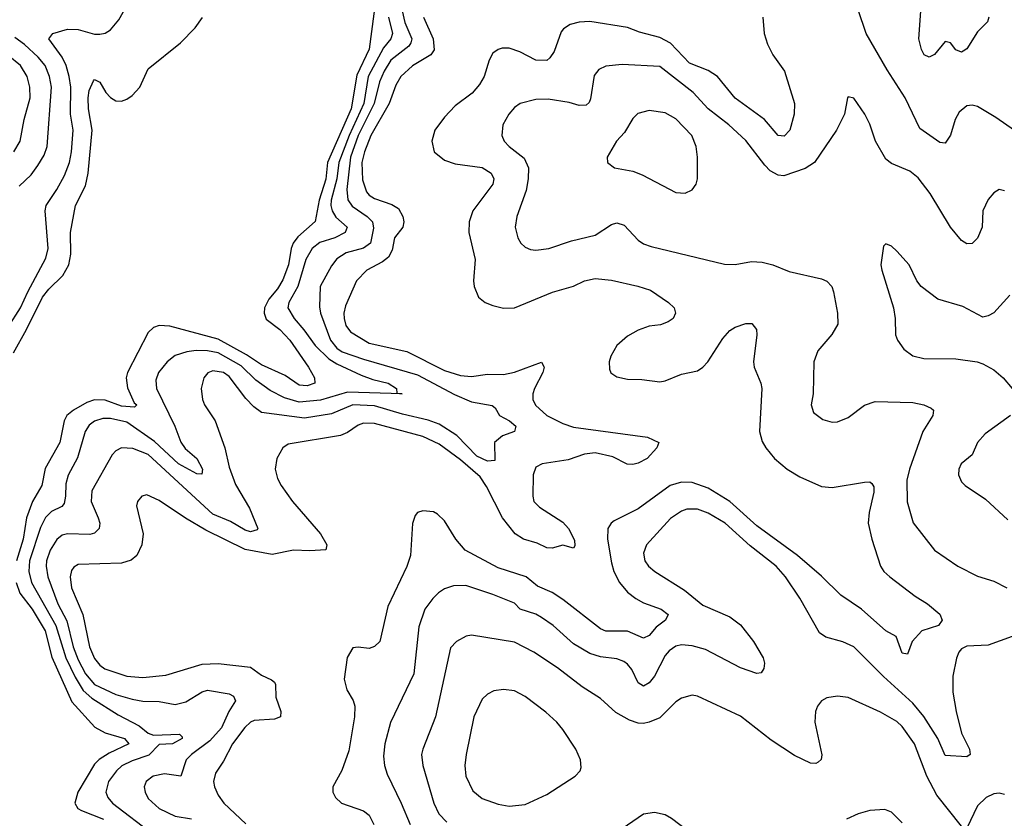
# Model space of a CAD drawing. Header units: inches. Extents: x 1173000 to 1307049, y 522583 to 678455.
# Tile 452 of 617: x 1210312 to 1213969, y 642533 to 645501. Entities that reach past the tile are written whole.
import ezdxf

# ---------------------------------------------------------------- set-up
doc = ezdxf.new("R2010")
doc.units = ezdxf.units.IN
doc.header["$MEASUREMENT"] = 0
doc.layers.add('B2614', color=7, linetype='Continuous')

msp = doc.modelspace()

# ---------------------------------------------------------------- linework, layer by layer
at = {"layer": 'B2614', "color": 5}
for points, elevation in [([(1210270, 644358.4), (1210316, 644430), (1210342.1, 644490), (1210410, 644614.9), (1210417.8, 644650), (1210407.4, 644790), (1210411.1, 644810), (1210451, 644870), (1210478.6, 644921.4), (1210496.9, 644970), (1210504.6, 645010), (1210510.7, 645090), (1210501.1, 645150), (1210502.2, 645250), (1210496.6, 645290), (1210485.2, 645330), (1210470, 645362.2), (1210420.4, 645430), (1210435.6, 645450), (1210490, 645465.1), (1210530, 645464.7), (1210590, 645446.9), (1210610, 645446.6), (1210630, 645450.9), (1210650, 645463.5), (1210680.1, 645499.9), (1210776.4, 645670)], 940), ([(1214092.6, 645030), (1213937.6, 645137.6), (1213870, 645178.1), (1213850, 645183.4), (1213830, 645180.6), (1213802.4, 645157.6), (1213787.1, 645130), (1213770, 645071.5), (1213750, 645042), (1213730, 645045.1), (1213656.3, 645096.3), (1213601.4, 645210), (1213534.1, 645314.1), (1213456, 645450), (1213395.2, 645630)], 1020), ([(1211636.6, 645590), (1211610.8, 645390.8), (1211564.8, 645295.2), (1211544.1, 645170), (1211455.8, 644970), (1211450, 644908.7), (1211425.2, 644830), (1211410, 644750.9), (1211346, 644694), (1211328.8, 644670), (1211320.6, 644650), (1211311.1, 644590), (1211290, 644534.6), (1211270, 644500.2), (1211237.2, 644462.8), (1211222.1, 644430), (1211220.6, 644410), (1211228.1, 644388.1), (1211278.4, 644350), (1211315.7, 644310), (1211385.4, 644210), (1211408, 644170), (1211408.7, 644150), (1211379.6, 644140.4), (1211350, 644142.5), (1211298.4, 644178.4), (1211210, 644218.9), (1211155.4, 644255.4), (1211050, 644314), (1210870, 644361.8), (1210830, 644364.3), (1210810, 644356.5), (1210790, 644338), (1210712.7, 644190), (1210708.2, 644170), (1210712.4, 644132.4), (1210737.6, 644077.6), (1210747, 644070), (1210738.9, 644061.1), (1210690, 644064.7), (1210630, 644087.5), (1210590, 644088.3), (1210561.9, 644078.1), (1210512.6, 644050), (1210487.6, 644030), (1210477.1, 644010), (1210461.5, 643930), (1210407.3, 643832.7), (1210394.8, 643770), (1210359.9, 643710), (1210338.2, 643650), (1210325, 643570), (1210300.4, 643490)], 920), ([(1213912, 645510), (1213907.5, 645492.5), (1213870, 645456.2), (1213830, 645392.9), (1213816.3, 645383.7), (1213810, 645380.2), (1213790, 645388.4), (1213770, 645414.6), (1213750, 645419.5), (1213710, 645371.6), (1213690, 645361.1), (1213671.8, 645370), (1213661.5, 645390), (1213651.5, 645430), (1213660.9, 645550)], 980), ([(1210290, 644262.5), (1210337.4, 644350), (1210396.9, 644470), (1210420.2, 644499.8), (1210472.7, 644550), (1210495.4, 644590), (1210503, 644630), (1210500.8, 644710), (1210520.1, 644810), (1210556.3, 644883.7), (1210567.2, 644930), (1210581.7, 645090), (1210568.1, 645170), (1210566.9, 645210), (1210570, 645237.1), (1210586.6, 645273.4), (1210590, 645278.4), (1210610, 645268.5), (1210632.3, 645230), (1210650, 645211.3), (1210670, 645198.8), (1210690, 645198.4), (1210710, 645205), (1210730, 645219), (1210759.1, 645250), (1210790, 645318), (1210910, 645414.4), (1210963.6, 645470), (1210990.9, 645509.1)], 920), ([(1211681.7, 645510), (1211697.1, 645450), (1211691.3, 645430), (1211664, 645396), (1211607.3, 645290), (1211590.9, 645190), (1211536.1, 645070), (1211497.9, 644970), (1211490.5, 644909.5), (1211469.6, 644830), (1211468.4, 644810), (1211472.9, 644790), (1211487.1, 644767.1), (1211528.6, 644730), (1211521.7, 644710), (1211483.2, 644690), (1211427.5, 644672.5), (1211398.6, 644650), (1211375.7, 644610), (1211345.4, 644510), (1211311.5, 644450), (1211308.7, 644430), (1211331.7, 644390), (1211368.2, 644348.2), (1211409.7, 644290), (1211460.1, 644240.1), (1211490, 644221.7), (1211580.4, 644180.4), (1211624.1, 644164.1), (1211681.3, 644150), (1211712.4, 644130), (1211713, 644113), (1211733.4, 644110), (1211530, 644116.9), (1211430, 644086.7), (1211350, 644080), (1211295.7, 644095.7), (1211242.9, 644122.9), (1211190, 644160.7), (1211135.1, 644215.1), (1211050, 644262.7), (1211010, 644270.8), (1210968.3, 644271.7), (1210932.8, 644267.2), (1210890, 644252.7), (1210860.2, 644230), (1210827.9, 644190), (1210818.7, 644161.3), (1210820.9, 644130), (1210888.3, 643990), (1210911.2, 643931.2), (1210927.6, 643907.6), (1210970.1, 643870), (1210991.2, 643830), (1210988.5, 643811.5), (1210970, 643813.6), (1210902.6, 643850), (1210813, 643933), (1210710, 644004.9), (1210650, 644019.4), (1210621.6, 644018.4), (1210590.5, 644009.5), (1210570, 643994.1), (1210556.1, 643970), (1210527.7, 643872.3), (1210491.9, 643808.1), (1210483.8, 643776.2), (1210482.9, 643730), (1210477.2, 643702.8), (1210468.5, 643691.5), (1210430, 643673.4), (1210408.6, 643651.4), (1210390, 643613.6), (1210349, 643490), (1210346.5, 643450), (1210355.8, 643410), (1210446.2, 643250), (1210483.7, 643130), (1210517.9, 643057.9), (1210548.3, 643008.3), (1210579.8, 642979.8), (1210677.6, 642917.6), (1210756.3, 642876.3), (1210790, 642849.3), (1210810, 642842), (1210906.2, 642846.2), (1210916, 642836), (1210915.6, 642830), (1210880.5, 642810), (1210830, 642807.1), (1210792.3, 642767.7), (1210730, 642747.3), (1210692.4, 642727.6), (1210672, 642710), (1210641.7, 642670), (1210632.4, 642630), (1210639.8, 642610), (1210656.8, 642590), (1210810, 642473.3)], 940), ([(1211733.2, 645533.2), (1211743.3, 645490), (1211769.3, 645430), (1211765.7, 645414.3), (1211757.2, 645402.8), (1211690.5, 645350), (1211666.2, 645310), (1211648.7, 645270), (1211629.2, 645190), (1211569.5, 645070), (1211540.9, 644990), (1211527.5, 644870), (1211531.3, 644831.3), (1211547.3, 644807.3), (1211603.5, 644770), (1211622.9, 644750), (1211626.6, 644726.6), (1211614.9, 644670), (1211590, 644652.4), (1211525, 644635), (1211490, 644612.5), (1211470, 644585.8), (1211428.9, 644510), (1211426, 644434), (1211430.1, 644410), (1211466.4, 644310), (1211490, 644279.9), (1211510, 644267.1), (1211590, 644239.5), (1211790, 644181), (1211927.7, 644107.7), (1211990, 644080.9), (1212066.8, 644066.8), (1212078.5, 644058.5), (1212094.9, 644030), (1212131.3, 644010), (1212154.7, 643990), (1212150.4, 643970), (1212105.3, 643954.7), (1212075.9, 643930), (1212077.5, 643862.5), (1212050, 643860.8), (1212010, 643879.3), (1211936.1, 643956.1), (1211870, 643997.3), (1211830, 644012.1), (1211734.4, 644034.4), (1211630, 644066.2), (1211550, 644069.2), (1211470, 644036.1), (1211370, 644019.9), (1211210, 644041.5), (1211182.1, 644062.1), (1211152.6, 644092.6), (1211090, 644175), (1211069.7, 644190), (1211030, 644196.2), (1211011.3, 644188.7), (1210996.3, 644170), (1210986.5, 644130), (1210991.1, 644090), (1210999.2, 644070), (1211038.6, 644010), (1211074.4, 643910), (1211090, 643838), (1211113.4, 643773.4), (1211166, 643686), (1211196.5, 643610), (1211195, 643605), (1211170, 643598), (1211150, 643603.5), (1211095.8, 643635.8), (1211030, 643663.7), (1210790, 643884.5), (1210733.1, 643906.9), (1210690.1, 643909.9), (1210670, 643898.8), (1210656.1, 643883.9), (1210580.1, 643750), (1210577.9, 643710), (1210603.6, 643650), (1210609.5, 643630), (1210607.5, 643610), (1210590, 643593.3), (1210572.5, 643587.5), (1210490, 643590.8), (1210470, 643584.9), (1210450, 643569.2), (1210426, 643530), (1210412.6, 643490), (1210410.8, 643470), (1210417.4, 643430), (1210453.6, 643330), (1210487, 643267), (1210510.6, 643170), (1210530, 643122.7), (1210557, 643070), (1210590, 643030.5), (1210670, 642993.8), (1210730, 642975.4), (1210770, 642968.3), (1210830, 642966.8), (1210890, 642956.4), (1210930, 642966.2), (1210990, 643003.3), (1211010, 643009), (1211090, 642995.3), (1211107.1, 642987.1), (1211114.2, 642970), (1211089.4, 642930.6), (1211061.7, 642870), (1211019.2, 642820.8), (1210950.1, 642770), (1210931.1, 642750), (1210910.7, 642689.3), (1210850, 642699), (1210808.8, 642690), (1210782.4, 642670), (1210774.7, 642650), (1210778.3, 642630), (1210790, 642606.2), (1210830.3, 642570), (1210890, 642541.2), (1210950, 642531.4)], 960), ([(1211812, 645510), (1211847.8, 645430), (1211851.3, 645388.7), (1211840.1, 645370), (1211771, 645329), (1211727.7, 645290), (1211710, 645257.4), (1211684.6, 645190), (1211616.7, 645070), (1211593.2, 645010), (1211583.3, 644970), (1211585.5, 644905.5), (1211600.6, 644860.6), (1211610, 644848.6), (1211630, 644836.5), (1211694.7, 644814.7), (1211719.1, 644799.1), (1211735.5, 644770), (1211739.4, 644750), (1211734.9, 644730), (1211704.4, 644690), (1211695.9, 644644.1), (1211681.9, 644618.1), (1211659.4, 644600.6), (1211602, 644570), (1211563, 644530), (1211522.3, 644437.7), (1211516.2, 644410), (1211517.7, 644390), (1211524.3, 644364.3), (1211540.8, 644340.8), (1211610, 644299.4), (1211750, 644268), (1211890, 644196.7), (1211950, 644178.8), (1211990, 644175.2), (1212050, 644183.2), (1212110, 644181.9), (1212150, 644190.5), (1212250, 644228.3), (1212260.7, 644210), (1212256.1, 644190), (1212224, 644130), (1212218, 644110), (1212218.1, 644090), (1212228.3, 644068.3), (1212270, 644030.1), (1212330, 644000.3), (1212370, 643986.6), (1212644, 643950), (1212686.8, 643930), (1212679.5, 643910), (1212642.6, 643870), (1212610, 643853), (1212590, 643848.4), (1212569.1, 643849.1), (1212516.1, 643876.1), (1212450, 643891.3), (1212410, 643886.5), (1212350, 643865.6), (1212253, 643850), (1212230, 643838), (1212219.5, 643810), (1212217.8, 643730), (1212222.6, 643710), (1212243.2, 643690), (1212330, 643633.3), (1212350.4, 643610), (1212373.7, 643566.3), (1212374.2, 643545.8), (1212370, 643536.9), (1212330, 643548.6), (1212290, 643536.9), (1212270, 643537.7), (1212235, 643555), (1212184, 643570), (1212152.2, 643590), (1212106, 643650), (1212046.2, 643766.2), (1212022.3, 643802.3), (1211950, 643864.9), (1211870, 643923.7), (1211810, 643951.5), (1211630, 644000.7), (1211590, 644001.7), (1211570, 643994.5), (1211530, 643966.8), (1211504.3, 643955.7), (1211310, 643924), (1211290, 643909.6), (1211266.9, 643870), (1211261.8, 643830), (1211270, 643796.3), (1211283.2, 643770), (1211326, 643710), (1211430.1, 643590), (1211453.2, 643550), (1211449, 643531), (1211390, 643527), (1211330, 643529.5), (1211250, 643513), (1211150, 643532.2), (1211003.7, 643603.7), (1210927.9, 643647.9), (1210830, 643714), (1210784.9, 643735.1), (1210766, 643730), (1210750.4, 643710), (1210746.1, 643693.9), (1210770.9, 643590), (1210766.4, 643550), (1210748, 643510), (1210727.1, 643492.9), (1210690, 643481.6), (1210530, 643476), (1210513.5, 643466.5), (1210505.4, 643454.6), (1210500.4, 643430), (1210505.4, 643390), (1210547, 643290), (1210571.3, 643170), (1210590, 643127.5), (1210610, 643102.8), (1210629, 643089), (1210710, 643061.5), (1210770, 643056.9), (1210854.9, 643065.1), (1210990, 643106.3), (1211050, 643108.5), (1211170, 643094.7), (1211210, 643065.1), (1211248.1, 643048.1), (1211258.6, 643038.6), (1211262.6, 643030), (1211263.7, 642983.7), (1211282.3, 642930), (1211280.9, 642910), (1211258.5, 642901.5), (1211183.5, 642896.5), (1211169.1, 642890.9), (1211148.8, 642871.2), (1211103.3, 642810), (1211070, 642745.3), (1211039.3, 642700.7), (1211032.7, 642670), (1211035.4, 642650), (1211050, 642618.9), (1211071.1, 642590), (1211152.6, 642512.6)], 980), ([(1213072.8, 645510), (1213078, 645450), (1213089.6, 645410), (1213109.6, 645370), (1213152.5, 645310), (1213190.1, 645190), (1213189.4, 645150), (1213172.7, 645090), (1213151.5, 645068.5), (1213130, 645070.5), (1213078.4, 645130), (1212969.6, 645209.6), (1212903.8, 645290), (1212870, 645311.7), (1212799.7, 645339.7), (1212730, 645414.1), (1212690, 645435.2), (1212614.2, 645454.2), (1212570, 645471.5), (1212430, 645494.3), (1212390, 645491.7), (1212357.5, 645482.5), (1212332.8, 645467.2), (1212324.2, 645455.8), (1212297, 645383), (1212281.5, 645358.5), (1212270, 645349.8), (1212230, 645350.5), (1212170, 645380.8), (1212130, 645394.9), (1212104.5, 645395.5), (1212089.5, 645390.5), (1212070, 645376), (1212055.8, 645350), (1212037.5, 645290), (1212020.6, 645259.4), (1211992.5, 645227.5), (1211930, 645181), (1211890, 645138.9), (1211854.4, 645090), (1211843.2, 645050), (1211851.5, 645010), (1211890, 644978.6), (1211930, 644964.7), (1212030, 644951.3), (1212063.2, 644930), (1212073.5, 644910), (1212069.2, 644890), (1211995.4, 644790), (1211981.5, 644750), (1211980.2, 644710), (1212004.6, 644610), (1211998, 644530), (1212000.3, 644510), (1212017, 644470), (1212041.6, 644450), (1212070, 644438.2), (1212110, 644429.3), (1212150, 644430.2), (1212292, 644488), (1212368.8, 644511.2), (1212410, 644531), (1212450, 644539), (1212510, 644533.5), (1212608.8, 644511.2), (1212655.4, 644495.4), (1212722, 644450), (1212743.1, 644430), (1212748.5, 644410), (1212739.1, 644390), (1212721.3, 644378.7), (1212692.7, 644367.3), (1212650, 644362.3), (1212610, 644347.5), (1212570, 644324.9), (1212530.1, 644290), (1212507.5, 644250), (1212502, 644230), (1212502.6, 644202.6), (1212508.4, 644188.4), (1212530, 644173.8), (1212570, 644164.8), (1212623.6, 644163.6), (1212690, 644155.2), (1212710, 644159), (1212770, 644183.5), (1212830, 644195.9), (1212850, 644209.2), (1212868.7, 644230), (1212924.1, 644315.9), (1212950, 644346.3), (1212970, 644358.6), (1213010, 644372.3), (1213031.8, 644371.8), (1213048.8, 644350), (1213050.2, 644330.2), (1213037.7, 644230), (1213040.1, 644210), (1213065.7, 644150), (1213069.4, 644130), (1213060.6, 643970), (1213070, 643933), (1213083.2, 643910), (1213115.8, 643870), (1213163.2, 643830), (1213210, 643801.7), (1213290, 643766.7), (1213330, 643762), (1213450, 643782.3), (1213470, 643783.1), (1213477.8, 643777.8), (1213484.6, 643764.6), (1213485.2, 643745.2), (1213467.6, 643670), (1213464.1, 643630), (1213476.9, 643570), (1213510.2, 643470), (1213521.8, 643450), (1213543.9, 643430), (1213638.6, 643358.6), (1213684.4, 643330), (1213730, 643292.2), (1213738.3, 643270), (1213725.3, 643250), (1213662.7, 643230), (1213627, 643190), (1213610, 643143.6), (1213590, 643147.2), (1213568.3, 643208.3), (1213530, 643229.7), (1213439.4, 643310), (1213362.9, 643362.9), (1213290, 643433.5), (1213201.6, 643510), (1213050, 643620.5), (1212950.4, 643710), (1212870, 643759.4), (1212810, 643780.5), (1212770, 643782.3), (1212727.9, 643770), (1212610, 643683), (1212521, 643639), (1212508.9, 643630), (1212497.5, 643610), (1212496.2, 643570), (1212510, 643482.4), (1212519.2, 643450), (1212540.1, 643410), (1212570, 643374.1), (1212600.6, 643350), (1212630, 643333.4), (1212695.3, 643310), (1212721.3, 643290), (1212711.6, 643270), (1212676.2, 643243.8), (1212650, 643212.2), (1212630, 643202.8), (1212570, 643228.2), (1212490, 643229.1), (1212470, 643237.5), (1212330, 643346), (1212290, 643372.4), (1212235.3, 643395.3), (1212193.2, 643430), (1212090, 643464.2), (1211967.6, 643530), (1211932, 643570), (1211890, 643638), (1211863.8, 643663.8), (1211850, 643671.8), (1211810, 643676.2), (1211790.4, 643669.6), (1211781.4, 643658.6), (1211771.7, 643628.3), (1211763.5, 643510), (1211750.6, 643469.4), (1211680.2, 643319.8), (1211650.2, 643190), (1211630, 643171.1), (1211610, 643164.4), (1211570, 643169.6), (1211550, 643166.6), (1211529.1, 643130.9), (1211518.2, 643050), (1211528.1, 643010), (1211550.7, 642970.7), (1211557.1, 642950), (1211556.4, 642910), (1211535.5, 642784.5), (1211509.5, 642710.5), (1211476, 642650), (1211474.9, 642630), (1211484.9, 642610), (1211508.2, 642590), (1211590, 642560.5), (1211610, 642545.4), (1211628.3, 642510)], 1020), ([(1210310, 644882.3), (1210355.2, 644924.8), (1210380.4, 644959.6), (1210403, 644997), (1210415, 645030), (1210430.3, 645250), (1210423.4, 645290), (1210407.1, 645330), (1210381.6, 645361.6), (1210330, 645408.3), (1210294.6, 645434.6)], 960), ([(1210291.2, 645010), (1210313.8, 645050), (1210329, 645130), (1210350.8, 645210), (1210349.9, 645250), (1210340.4, 645290), (1210315.2, 645330), (1210270, 645368)], 980), ([(1213970, 644864.5), (1213950, 644869.4), (1213930, 644858), (1213910, 644832.7), (1213890.3, 644790), (1213886.9, 644730), (1213870, 644689.6), (1213850, 644669.6), (1213830, 644667.6), (1213810, 644679.7), (1213770, 644729.7), (1213694.5, 644854.5), (1213650, 644913.7), (1213618, 644938), (1213550, 644966.4), (1213530, 644982), (1213490.9, 645050), (1213470, 645112.7), (1213451.2, 645150), (1213410, 645209), (1213390, 645214), (1213386.8, 645210), (1213375.5, 645150), (1213346.7, 645090), (1213264.9, 644970), (1213230, 644947.6), (1213150, 644921.1), (1213130, 644922.6), (1213099.6, 644939.6), (1213079.7, 644959.7), (1213010, 645052.1), (1212946.6, 645110), (1212869, 645170), (1212814.2, 645230), (1212690, 645326.6), (1212550, 645334), (1212490, 645328), (1212463.8, 645316.2), (1212446.6, 645293.4), (1212432.8, 645207.2), (1212427.3, 645192.7), (1212416.3, 645183.7), (1212390, 645182), (1212353, 645193), (1212274.8, 645205.2), (1212230, 645204.8), (1212171.1, 645188.9), (1212150, 645174), (1212129.1, 645150), (1212106.5, 645110), (1212103.6, 645070), (1212111.8, 645050), (1212130.2, 645030.2), (1212186.3, 644986.3), (1212201.9, 644950), (1212201.4, 644910), (1212193.6, 644866.4), (1212158.8, 644770), (1212152.6, 644730), (1212162.3, 644690), (1212174, 644670), (1212190, 644655.3), (1212210, 644646.5), (1212230, 644644.4), (1212277.2, 644650), (1212361.5, 644678.5), (1212450, 644700.2), (1212510, 644740.2), (1212530, 644746), (1212557.9, 644737.9), (1212610, 644681.3), (1212630, 644668.3), (1212658.3, 644658.3), (1212930, 644592.3), (1212970, 644591.5), (1213030, 644602.3), (1213070, 644600.2), (1213110, 644590.2), (1213170, 644564.7), (1213290, 644538), (1213310, 644528.8), (1213328.8, 644510), (1213335.5, 644490), (1213350.2, 644410), (1213351.2, 644370), (1213329.5, 644330.5), (1213277.3, 644270), (1213262.3, 644230), (1213259.1, 644110), (1213251.6, 644070), (1213260.7, 644040.7), (1213295.2, 644015.2), (1213330, 644005.7), (1213350, 644006), (1213390, 644023.1), (1213450, 644068.9), (1213490, 644081.5), (1213630, 644078.2), (1213670.8, 644070), (1213697.8, 644057.8), (1213706, 644050), (1213703.7, 644030), (1213667.3, 643970), (1213617.8, 643830), (1213607.9, 643790), (1213609, 643709), (1213631.4, 643631.4), (1213710.3, 643530), (1213796.4, 643470), (1213870, 643433.4), (1213930, 643414.5), (1213979.3, 643390)], 1040), ([(1213990, 644477.4), (1213930, 644411), (1213910, 644399.8), (1213890, 644396), (1213815.1, 644435.1), (1213722.5, 644462.5), (1213661.3, 644510), (1213645.1, 644530), (1213616, 644590), (1213570, 644641.2), (1213550, 644659), (1213530, 644668), (1213521, 644659), (1213510.7, 644590), (1213514, 644570), (1213557.6, 644430), (1213564.6, 644390), (1213565.3, 644330), (1213572.2, 644310), (1213595.9, 644275.9), (1213630, 644252), (1213670, 644242.3), (1213790, 644240.2), (1213869.3, 644229.3), (1213890, 644222.4), (1213930, 644199.7), (1213964.7, 644170), (1213998.8, 644130)], 1060), ([(1213992, 644030), (1213898, 643962), (1213870.3, 643930), (1213850, 643883.7), (1213808.7, 643850), (1213800.3, 643830), (1213799.5, 643810), (1213810, 643784), (1213824, 643770), (1213899.4, 643719.4), (1213982.3, 643642.3)], 1060), ([(1214056.3, 643230), (1213910, 643176.5), (1213830, 643172.9), (1213810, 643162.4), (1213800.9, 643150), (1213792.1, 643127.9), (1213778.4, 643061.6), (1213778.4, 643001.6), (1213790.2, 642929.8), (1213811, 642850), (1213840.2, 642790), (1213843.1, 642770), (1213830, 642761.5), (1213750, 642767.1), (1213722.7, 642830), (1213670, 642911.8), (1213630, 642961.1), (1213520.5, 643060.5), (1213410, 643169.8), (1213370, 643189), (1213306.4, 643206.4), (1213282.9, 643222.9), (1213210, 643351.1), (1213156.8, 643430), (1213122.7, 643470), (1213025.3, 643545.3), (1212932.7, 643630), (1212870, 643667.4), (1212830, 643682.1), (1212790, 643681.6), (1212770, 643674.9), (1212730, 643647.1), (1212640.7, 643550), (1212630, 643518), (1212634.7, 643490), (1212648, 643470), (1212671.7, 643450), (1212781.4, 643381.4), (1212850, 643325.3), (1212950, 643281.8), (1212990, 643252.3), (1213038, 643190), (1213073.8, 643130), (1213078.3, 643110), (1213076.5, 643090), (1213066.2, 643073.8), (1213050, 643071.5), (1212990, 643092.8), (1212859.9, 643159.9), (1212810, 643174.4), (1212770, 643178), (1212750, 643172.5), (1212724.6, 643155.4), (1212710, 643138), (1212670, 643061), (1212650, 643036.8), (1212630, 643023.7), (1212610, 643036.9), (1212585.8, 643085.8), (1212570, 643106), (1212555.8, 643115.8), (1212530, 643126.1), (1212470, 643133.2), (1212430, 643145.9), (1212370, 643181.4), (1212293.5, 643250), (1212250, 643279.5), (1212230, 643291.2), (1212171.1, 643310), (1212150, 643332.5), (1212070, 643365.4), (1211970, 643397.9), (1211923.1, 643396.9), (1211890, 643385.5), (1211868.5, 643371.5), (1211846.4, 643350), (1211816.8, 643310), (1211794.8, 643245.2), (1211776.6, 643070), (1211690, 642889.6), (1211668.2, 642810), (1211663.9, 642763.9), (1211667.2, 642730), (1211676.7, 642696.7), (1211729.6, 642589.6), (1211762.6, 642510)], 1040), ([(1210299.7, 643410), (1210312.5, 643370), (1210359.3, 643310), (1210407.3, 643230), (1210432, 643132), (1210506.5, 642966.5), (1210591.7, 642871.7), (1210630, 642851), (1210702.2, 642830), (1210717.2, 642810), (1210644.7, 642775.3), (1210608.2, 642751.8), (1210590, 642734.4), (1210528.7, 642630), (1210517.1, 642590), (1210527.8, 642570), (1210541.6, 642561.6), (1210623.2, 642530)], 920), ([(1213810, 642503.8), (1213718.9, 642618.9), (1213681.6, 642690), (1213636.2, 642810), (1213590, 642874.6), (1213570, 642893), (1213510, 642927.9), (1213390, 642981.8), (1213350, 642986.6), (1213310, 642981), (1213290.2, 642969.8), (1213276, 642950), (1213268.1, 642930), (1213266.2, 642890), (1213291.4, 642768.6), (1213288.7, 642751.3), (1213278.5, 642741.5), (1213270, 642736.9), (1213250, 642738.3), (1213190, 642766.6), (1213103.9, 642823.9), (1212990, 642912.9), (1212830, 642987.6), (1212810, 642990.9), (1212770, 642979.2), (1212750, 642965.4), (1212690, 642907.1), (1212650, 642890.6), (1212630, 642885.8), (1212610, 642887.2), (1212577.3, 642897.3), (1212526.1, 642926.1), (1212470, 642978.2), (1212401.8, 643021.8), (1212310, 643092.3), (1212222.6, 643150), (1212150, 643188.2), (1211990, 643213.7), (1211970.3, 643209.7), (1211934.8, 643190), (1211912.8, 643167.2), (1211856.8, 642910), (1211809.2, 642790), (1211805.2, 642770), (1211809.4, 642730), (1211850.1, 642590), (1211868.8, 642550), (1211898.4, 642518.4)], 1060), ([(1213970, 642621.5), (1213950, 642626), (1213930, 642624.2), (1213901.5, 642610), (1213870, 642579.8), (1213830, 642496.9)], 1060), ([(1212550, 642494.9), (1212630, 642550.2), (1212670, 642556.5), (1212710, 642547.5), (1212733.9, 642533.9), (1212972.2, 642352.2)], 1060), ([(1213590, 642516.9), (1213550, 642555.6), (1213526.3, 642566.3), (1213470, 642562.6), (1213426.8, 642550), (1213383, 642530)], 1080)]:
    msp.add_lwpolyline(points, dxfattribs=dict(at, elevation=elevation))
for points, elevation in [([(1212650, 645163.9), (1212608.3, 645151.7), (1212590, 645134), (1212558.9, 645081.1), (1212528.8, 645050), (1212494.8, 644990), (1212496, 644970), (1212522, 644950), (1212590, 644938.5), (1212624.9, 644924.9), (1212750, 644858.3), (1212784, 644856), (1212810, 644868), (1212824.7, 644890), (1212829.7, 644910), (1212829.8, 644990), (1212825, 645030), (1212808.7, 645070), (1212750, 645132.7), (1212710, 645154.8)], 1060), ([(1212110, 643011.7), (1212073.1, 643006.9), (1212050, 642995.1), (1212030, 642975.4), (1211999.7, 642910), (1211970.2, 642770), (1211966, 642730), (1211969.4, 642689.4), (1211995.1, 642635.1), (1212030, 642606.2), (1212090, 642585.4), (1212130, 642578.8), (1212190, 642584.7), (1212270, 642621.8), (1212376.2, 642690), (1212393.6, 642710), (1212397.7, 642722.3), (1212395.4, 642750), (1212378, 642790), (1212330, 642862.6), (1212307.4, 642890), (1212267, 642927), (1212190, 642986.4), (1212150, 643006.4)], 1080)]:
    msp.add_lwpolyline(points, close=True, dxfattribs=dict(at, elevation=elevation))

doc.saveas('drawing.dxf')
